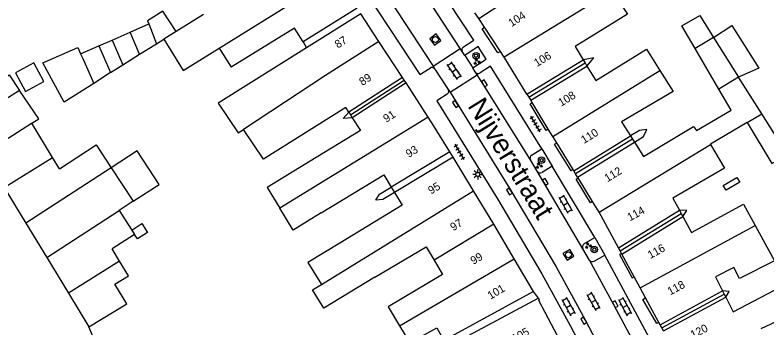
# Model space of a CAD drawing. Extents: x 132998 to 136004, y 396998 to 398512.
# Drawn here: x 134248 to 134341.9, y 397346.9 to 397386 of the extents above; entities that cross this region are included whole.
import ezdxf

# ---------------------------------------------------------------- set-up
doc = ezdxf.new("R2010")
doc.units = 0
for name, color, linetype in [('gg-afsc-erfafscheiding', 7, 'Continuous'), ('gg-afsc-muur', 7, 'Continuous'), ('gg-anno-huisnummerreeks BGT', 7, 'Continuous'), ('gg-anno-openbare ruimte label', 7, 'Continuous'), ('gg-bbg-bijgebouw', 7, 'Continuous'), ('gg-bbg-gedigitaliseerde bebouwing', 7, 'Continuous'), ('gg-bbg-gedigitaliseerde bebouwing onder overbouw', 7, 'Continuous'), ('gg-bbg-gedigitaliseerde bijgebouw', 7, 'Continuous'), ('gg-bbg-gedigitaliseerde overbouw', 7, 'Continuous'), ('gg-bbg-hoofdgebouw', 7, 'Continuous'), ('gg-bbg-luifel en loopbrug', 7, 'Continuous'), ('gg-bbg-pand overbouw', 7, 'Continuous'), ('gg-bbg-tussenscheiding', 7, 'Continuous'), ('gg-bbg-tussenscheiding niveau 01', 7, 'Continuous'), ('gg-knt-verharding', 7, 'Continuous'), ('gg-knt-verharding nz', 7, 'Continuous'), ('gt-grn-weggrens', 7, 'Continuous'), ('gt-symb-boom', 7, 'Continuous'), ('gt-symb-groenvak', 7, 'Continuous'), ('gt-symb-klinker verharding', 7, 'Continuous'), ('gt-symb-kolk', 7, 'Continuous'), ('gt-symb-lichtmast', 7, 'Continuous'), ('gt-symb-rioolschacht', 7, 'Continuous'), ('gt-symb-tegel verharding', 7, 'Continuous')]:
    doc.layers.add(name, color=color, linetype=linetype)

# ---------------------------------------------------------------- blocks, each defined once
blk = doc.blocks.new('gt0-KL1')
at = {"layer": 'gt-symb-klinker verharding'}
for p, q in [((-1.15, 0.3), (1.15, 0.3)), ((-1, -0.3), (-1, 0.3)), ((-0.5, 0.3), (-0.5, 0.45)), ((0, -0.3), (0, 0.3)), ((0.5, 0.3), (0.5, 0.45)), ((1, -0.3), (1, 0.3)), ((-1.15, -0.3), (1.15, -0.3)), ((-0.5, -0.45), (-0.5, -0.3)), ((0.5, -0.45), (0.5, -0.3))]:
    blk.add_line(p, q, dxfattribs=at)
blk = doc.blocks.new('gt0-GRVAK')
at = {"layer": 'gt-symb-groenvak'}
for p, q in [((-0.11, 0.189), (-0.228, 0.24)), ((-0.182, 0.153), (0.088, 0.153)), ((-0.091, 0.211), (-0.156, 0.322)), ((-0.047, 0.214), (-0.047, 0.393)), ((-0.004, 0.211), (0.061, 0.322)), ((0.015, 0.189), (0.133, 0.24)), ((0.262, -0.052), (0.197, 0.059)), ((0.305, -0.049), (0.305, 0.13)), ((0.349, -0.052), (0.414, 0.059)), ((-0.245, -0.228), (-0.363, -0.177)), ((-0.318, -0.264), (-0.047, -0.264)), ((-0.226, -0.206), (-0.291, -0.095)), ((-0.183, -0.203), (-0.183, -0.024)), ((-0.139, -0.206), (-0.074, -0.095)), ((-0.12, -0.228), (-0.002, -0.177)), ((0.243, -0.074), (0.125, -0.023)), ((0.17, -0.11), (0.441, -0.11)), ((0.368, -0.074), (0.486, -0.023))]:
    blk.add_line(p, q, dxfattribs=at)
blk = doc.blocks.new('gt0-KOLK')
at = {"layer": 'gt-symb-kolk'}
blk.add_lwpolyline([(0, 0), (0.375, 0), (0.375, 0.4), (-0.375, 0.4), (-0.375, 0), (0, 0)], dxfattribs=at)
blk = doc.blocks.new('gt0-RS')
at = {"layer": 'gt-symb-rioolschacht'}
blk.add_lwpolyline([(-0.5, -0.5), (0.5, -0.5), (0.5, 0.5), (-0.5, 0.5)], close=True, dxfattribs=at)
blk.add_circle((0, 0), 0.375, dxfattribs=at)
blk = doc.blocks.new('gt0-BOOM')
at = {"layer": 'gt-symb-boom'}
for radius in [0.4, 0.2]:
    blk.add_circle((0, 0), radius, dxfattribs=at)
blk = doc.blocks.new('gt0-TEG1')
at = {"layer": 'gt-symb-tegel verharding'}
for p, q in [((-1.125, 0), (1.125, 0)), ((-0.9, -0.25), (-0.9, 0.25)), ((-0.45, -0.25), (-0.45, 0.25)), ((0, -0.25), (0, 0.25)), ((0.45, -0.25), (0.45, 0.25)), ((0.9, -0.25), (0.9, 0.25))]:
    blk.add_line(p, q, dxfattribs=at)
blk = doc.blocks.new('gt0-LMAST')
at = {"layer": 'gt-symb-lichtmast'}
for p, q in [((-0.182, 0.173), (-0.447, 0.438)), ((-0.005, 0.246), (-0.005, 0.621)), ((0.172, 0.173), (0.437, 0.438)), ((-0.255, -0.004), (-0.63, -0.004)), ((-0.182, -0.181), (-0.447, -0.446)), ((-0.005, -0.254), (-0.005, -0.629)), ((0.437, -0.446), (0.172, -0.181)), ((0.245, -0.004), (0.62, -0.004))]:
    blk.add_line(p, q, dxfattribs=at)
blk.add_circle((-0.005, -0.004), 0.25, dxfattribs=at)

msp = doc.modelspace()

# ---------------------------------------------------------------- linework, layer by layer
at = {"layer": 'gg-afsc-erfafscheiding'}
for points in [[(134319.43, 397379.658), (134320.287, 397380.683), (134318.964, 397380.418)], [(134290.101, 397373.2), (134288.951, 397373.105), (134289.656, 397373.911)], [(134325.374, 397370.142), (134326.503, 397370.865), (134326.914, 397371.721), (134326.006, 397371.611), (134324.872, 397370.926)], [(134295.389, 397363.855), (134293.919, 397362.968), (134293.026, 397362.895), (134293.509, 397363.647), (134294.976, 397364.533)], [(134331.424, 397360.847), (134331.892, 397361.611), (134330.994, 397361.637)], [(134336.764, 397350.791), (134337.203, 397351.486), (134336.376, 397351.56)]]:
    msp.add_lwpolyline(points, dxfattribs=at)
at = {"layer": 'gg-afsc-muur'}
msp.add_lwpolyline([(134241.848, 397341.086), (134257.63, 397345.98), (134257.19, 397347.1)], dxfattribs=at)
at = {"layer": 'gg-bbg-bijgebouw'}
for p, q in [((134246.601, 397364.468), (134249.316, 397360.015)), ((134249.316, 397360.015), (134251.913, 397355.756)), ((134251.913, 397355.756), (134254.635, 397351.29)), ((134254.635, 397351.29), (134257.19, 397347.1))]:
    msp.add_line(p, q, dxfattribs=at)
at = {"layer": 'gg-bbg-gedigitaliseerde bebouwing'}
for p, q in [((134271.488, 397386.07), (134268.092, 397383.963)), ((134273.451, 397381.882), (134274.98, 397379.523)), ((134341.286, 397373.666), (134338.375, 397378.243)), ((134339.455, 397372.592), (134334.855, 397369.894)), ((134334.855, 397369.894), (134334.874, 397369.861)), ((134312.76, 397351.49), (134301.519, 397345.374)), ((134313.37, 397350.66), (134298.534, 397342.756))]:
    msp.add_line(p, q, dxfattribs=at)
for points in [[(134322.562, 397389.033), (134324.479, 397386.113), (134317.932, 397382.104), (134318.964, 397380.418)], [(134283.942, 397382.658), (134282.859, 397384.396), (134274.98, 397379.523)], [(134266.53, 397382.994), (134268.949, 397379.091), (134273.451, 397381.882)], [(134284.383, 397381.93), (134273.353, 397375.032), (134275.843, 397371.31), (134276.506, 397371.747)], [(134319.43, 397379.658), (134320.532, 397377.858), (134326.88, 397381.745), (134328.531, 397379.109)], [(134328.531, 397379.109), (134330.179, 397376.478), (134323.752, 397372.676), (134324.872, 397370.926)], [(134333.096, 397371.606), (134337.442, 397374.138), (134335.915, 397376.757)], [(134289.656, 397373.911), (134289.305, 397374.472), (134279.011, 397368.004), (134276.506, 397371.747)], [(134290.101, 397373.2), (134291.11, 397371.589), (134284.831, 397367.765)], [(134325.374, 397370.142), (134326.511, 397368.367), (134332.759, 397372.11), (134333.096, 397371.606)], [(134334.874, 397369.861), (134336.595, 397366.902), (134330.167, 397363.159), (134330.994, 397361.637)], [(134284.831, 397367.765), (134279.456, 397364.493), (134281.041, 397361.89)], [(134286.204, 397361.302), (134294.039, 397366.072), (134294.976, 397364.533)], [(134295.389, 397363.855), (134296.342, 397362.29), (134288.549, 397357.545)], [(134331.424, 397360.847), (134332.495, 397358.878), (134338.996, 397362.413), (134340.441, 397359.756)], [(134286.204, 397361.302), (134282.699, 397359.167), (134281.041, 397361.89)], [(134340.441, 397359.756), (134342.845, 397355.335), (134338.473, 397353.126), (134337.788, 397354.483), (134335.487, 397353.32), (134336.376, 397351.56)], [(134288.549, 397357.545), (134284.557, 397355.115), (134286.232, 397352.365)], [(134292.917, 397353.283), (134299.349, 397357.061), (134300.327, 397355.396)], [(134300.327, 397355.396), (134301.383, 397353.599), (134294.573, 397349.596), (134296.015, 397347.195)], [(134292.917, 397353.283), (134286.541, 397349.4), (134285.141, 397351.7), (134286.232, 397352.365)], [(134336.764, 397350.791), (134337.688, 397348.963), (134344.519, 397352.542), (134346.32, 397349.251), (134341.144, 397346.822)], [(134296.015, 397347.195), (134297.29, 397345.072), (134300.661, 397346.955), (134301.519, 397345.374)]]:
    msp.add_lwpolyline(points, dxfattribs=at)
at = {"layer": 'gg-bbg-gedigitaliseerde bebouwing onder overbouw'}
for p, q in [((134305.905, 397385.586), (134313.659, 397390.684)), ((134290.709, 397386.889), (134283.942, 397382.658)), ((134291.171, 397386.174), (134284.383, 397381.93)), ((134311.929, 397376.138), (134318.964, 397380.418)), ((134312.397, 397375.379), (134319.43, 397379.658)), ((134296.372, 397378.242), (134289.656, 397373.911)), ((134296.824, 397377.541), (134290.101, 397373.2)), ((134317.772, 397366.58), (134324.872, 397370.926)), ((134318.256, 397365.785), (134325.374, 397370.142)), ((134302.293, 397368.95), (134294.976, 397364.533)), ((134302.696, 397368.265), (134295.389, 397363.855)), ((134323.356, 397356.962), (134330.994, 397361.637)), ((134323.772, 397356.163), (134331.424, 397360.847)), ((134328.574, 397347.338), (134336.376, 397351.56)), ((134328.982, 397346.58), (134336.764, 397350.791))]:
    msp.add_line(p, q, dxfattribs=at)
at = {"layer": 'gg-bbg-gedigitaliseerde bijgebouw'}
for p, q in [((134333.524, 397385.965), (134335.235, 397383.238)), ((134264.682, 397384.919), (134265.645, 397382.446)), ((134260.075, 397382.902), (134262.339, 397383.894)), ((134263.525, 397381.131), (134262.339, 397383.894)), ((134260.075, 397382.902), (134261.407, 397379.8)), ((134265.645, 397382.446), (134266.53, 397382.994)), ((134256.148, 397381.182), (134258.425, 397382.18)), ((134258.425, 397382.18), (134259.891, 397378.832)), ((134335.915, 397376.757), (134332.956, 397381.834)), ((134261.407, 397379.8), (134263.525, 397381.131)), ((134259.891, 397378.832), (134257.786, 397377.489)), ((134248.529, 397376.617), (134244.885, 397374.283)), ((134252.644, 397368.246), (134250.046, 397372.507)), ((134253.527, 397366.797), (134252.644, 397368.246)), ((134259.965, 397366.955), (134262.731, 397362.769)), ((134262.731, 397362.769), (134260.965, 397361.623)), ((134260.965, 397361.623), (134262.541, 397359.16)), ((134262.894, 397358.608), (134260.078, 397356.807)), ((134262.541, 397359.16), (134262.894, 397358.608)), ((134261.001, 397355.294), (134260.078, 397356.807))]:
    msp.add_line(p, q, dxfattribs=at)
for points in [[(134268.092, 397383.963), (134266.407, 397386.495), (134264.527, 397385.316), (134264.682, 397384.919)], [(134332.956, 397381.834), (134331.297, 397384.681), (134333.524, 397385.965)], [(134335.235, 397383.238), (134337.524, 397384.696), (134340.914, 397379.375), (134338.375, 397378.243)], [(134251.427, 397380.042), (134255.785, 397381.95), (134256.148, 397381.182)], [(134257.786, 397377.489), (134254.109, 397375.143), (134251.427, 397380.042)], [(134250.046, 397372.507), (134250.931, 397373.064), (134248.529, 397376.617)], [(134339.455, 397372.592), (134342.534, 397367.476), (134344.496, 397368.619), (134341.286, 397373.666)], [(134253.527, 397366.797), (134258.082, 397369.806), (134259.965, 397366.955)], [(134257.19, 397347.1), (134261.907, 397349.973), (134260.416, 397352.419), (134262.12, 397353.459), (134261.001, 397355.294)]]:
    msp.add_lwpolyline(points, dxfattribs=at)
at = {"layer": 'gg-bbg-gedigitaliseerde overbouw'}
for p, q in [((134318.964, 397380.418), (134319.197, 397380.038)), ((134319.197, 397380.038), (134319.43, 397379.658)), ((134289.656, 397373.911), (134289.878, 397373.556)), ((134289.878, 397373.556), (134290.101, 397373.2)), ((134324.872, 397370.926), (134325.123, 397370.534)), ((134325.123, 397370.534), (134325.374, 397370.142)), ((134294.976, 397364.533), (134295.389, 397363.855)), ((134330.994, 397361.637), (134331.209, 397361.242)), ((134331.209, 397361.242), (134331.424, 397360.847)), ((134336.376, 397351.56), (134336.57, 397351.176)), ((134336.57, 397351.176), (134336.764, 397350.791))]:
    msp.add_line(p, q, dxfattribs=at)
at = {"layer": 'gg-bbg-hoofdgebouw'}
for p, q in [((134293.408, 397382.732), (134291.171, 397386.174)), ((134306.62, 397384.498), (134305.905, 397385.586)), ((134308.602, 397381.484), (134306.62, 397384.498)), ((134296.372, 397378.242), (134293.408, 397382.732)), ((134309.088, 397380.745), (134308.602, 397381.484)), ((134299.587, 397373.262), (134296.824, 397377.541)), ((134312.565, 397375.103), (134312.397, 397375.379)), ((134314.592, 397371.771), (134312.565, 397375.103)), ((134315.145, 397370.862), (134314.592, 397371.771)), ((134315.644, 397370.049), (134315.145, 397370.862)), ((134317.688, 397366.717), (134315.644, 397370.049)), ((134305.239, 397364.052), (134302.696, 397368.265)), ((134317.772, 397366.58), (134317.688, 397366.717)), ((134318.319, 397365.681), (134318.256, 397365.785)), ((134320.131, 397362.722), (134318.319, 397365.681)), ((134307.775, 397359.887), (134305.239, 397364.052)), ((134320.94, 397361.4), (134320.131, 397362.722)), ((134323.356, 397356.962), (134320.94, 397361.4)), ((134310.336, 397355.575), (134307.775, 397359.887)), ((134312.76, 397351.49), (134310.336, 397355.575)), ((134325.32, 397353.335), (134323.772, 397356.163)), ((134326.088, 397351.932), (134325.32, 397353.335)), ((134326.755, 397350.7), (134326.088, 397351.932)), ((134328.423, 397347.617), (134326.755, 397350.7)), ((134328.574, 397347.338), (134328.423, 397347.617))]:
    msp.add_line(p, q, dxfattribs=at)
for points in [[(134311.929, 397376.138), (134309.17, 397380.62), (134309.088, 397380.745)], [(134302.293, 397368.95), (134300.26, 397372.23), (134299.587, 397373.262)], [(134315.791, 397345.882), (134313.4, 397350.39), (134313.49, 397350.44), (134313.37, 397350.66)]]:
    msp.add_lwpolyline(points, dxfattribs=at)
at = {"layer": 'gg-bbg-luifel en loopbrug'}
for p, q in [((134262.339, 397383.894), (134264.682, 397384.919)), ((134258.425, 397382.18), (134260.075, 397382.902)), ((134263.525, 397381.131), (134265.645, 397382.446)), ((134259.891, 397378.832), (134261.407, 397379.8))]:
    msp.add_line(p, q, dxfattribs=at)
for points in [[(134247.991, 397378.795), (134249.257, 397376.484), (134251.55, 397377.74), (134250.285, 397380.051), (134247.991, 397378.795)], [(134243.836, 397376.022), (134247.206, 397378.575), (134248.529, 397376.617)], [(134262.731, 397362.769), (134265.965, 397364.868), (134263.222, 397369.077), (134259.965, 397366.955)], [(134336.449, 397364.744), (134338.167, 397365.745), (134338.52, 397365.138), (134336.803, 397364.138), (134336.449, 397364.744)], [(134262.541, 397359.16), (134263.809, 397359.971), (134264.509, 397358.877), (134263.241, 397358.066), (134262.894, 397358.608)]]:
    msp.add_lwpolyline(points, dxfattribs=at)
at = {"layer": 'gg-bbg-pand overbouw'}
for p, q in [((134305.905, 397385.586), (134305.431, 397386.311)), ((134296.598, 397377.892), (134296.372, 397378.242)), ((134296.824, 397377.541), (134296.598, 397377.892)), ((134311.929, 397376.138), (134312.163, 397375.759)), ((134312.163, 397375.759), (134312.397, 397375.379)), ((134302.696, 397368.265), (134302.293, 397368.95)), ((134318.014, 397366.183), (134317.772, 397366.58)), ((134318.256, 397365.785), (134318.014, 397366.183)), ((134323.564, 397356.563), (134323.356, 397356.962)), ((134323.74, 397356.225), (134323.564, 397356.563)), ((134323.772, 397356.163), (134323.74, 397356.225)), ((134328.778, 397346.959), (134328.574, 397347.338)), ((134328.982, 397346.58), (134328.778, 397346.959))]:
    msp.add_line(p, q, dxfattribs=at)
at = {"layer": 'gg-bbg-tussenscheiding'}
for p, q in [((134273.451, 397381.882), (134288.041, 397390.957)), ((134322.562, 397389.033), (134309.088, 397380.745)), ((134268.092, 397383.963), (134266.53, 397382.994)), ((134335.235, 397383.238), (134332.956, 397381.834)), ((134335.235, 397383.238), (134338.375, 397378.243)), ((134315.145, 397370.862), (134328.531, 397379.109)), ((134338.375, 397378.243), (134335.915, 397376.757)), ((134339.455, 397372.592), (134341.286, 397373.666)), ((134299.587, 397373.262), (134281.041, 397361.89)), ((134320.94, 397361.4), (134334.874, 397369.861)), ((134246.601, 397364.468), (134252.644, 397368.246)), ((134259.965, 397366.955), (134249.316, 397360.015)), ((134286.232, 397352.365), (134305.239, 397364.052)), ((134251.913, 397355.756), (134260.965, 397361.623)), ((134307.775, 397359.887), (134300.327, 397355.396)), ((134326.088, 397351.932), (134340.441, 397359.756)), ((134296.015, 397347.195), (134310.336, 397355.575)), ((134261.001, 397355.294), (134254.635, 397351.29))]:
    msp.add_line(p, q, dxfattribs=at)
for points in [[(134293.408, 397382.732), (134286.731, 397378.483), (134276.506, 397371.747)], [(134256.148, 397381.182), (134256.427, 397380.591), (134257.786, 397377.489)], [(134247.075, 397370.654), (134250.027, 397372.538), (134250.046, 397372.507)]]:
    msp.add_lwpolyline(points, dxfattribs=at)
at = {"layer": 'gg-bbg-tussenscheiding niveau 01'}
for p, q in [((134312.163, 397375.759), (134319.197, 397380.038)), ((134289.878, 397373.556), (134296.598, 397377.892)), ((134325.123, 397370.534), (134318.014, 397366.183)), ((134323.564, 397356.563), (134331.209, 397361.242)), ((134328.778, 397346.959), (134336.57, 397351.176))]:
    msp.add_line(p, q, dxfattribs=at)
at = {"layer": 'gg-knt-verharding'}
for p, q in [((134300.195, 397379.623), (134303.573, 397381.828)), ((134303.841, 397381.45), (134303.573, 397381.828)), ((134304.166, 397380.972), (134303.841, 397381.45)), ((134304.166, 397380.972), (134305.158, 397379.426)), ((134300.195, 397379.623), (134300.42, 397379.272)), ((134300.42, 397379.272), (134302.088, 397376.74)), ((134305.45, 397378.924), (134305.158, 397379.426)), ((134302.317, 397376.39), (134305.684, 397378.552)), ((134305.684, 397378.552), (134305.45, 397378.924)), ((134302.088, 397376.74), (134302.317, 397376.39)), ((134312.504, 397368.507), (134313.79, 397369.294)), ((134313.79, 397369.294), (134315.096, 397367.164)), ((134313.19, 397366.524), (134312.354, 397367.923)), ((134315.096, 397367.164), (134313.809, 397366.376)), ((134320.418, 397358.237), (134315.096, 397367.164)), ((134319.044, 397357.427), (134320.418, 397358.237)), ((134320.418, 397358.237), (134321.639, 397356.049)), ((134319.734, 397355.424), (134318.928, 397356.837)), ((134320.327, 397355.299), (134321.639, 397356.049)), ((134327.544, 397345.133), (134321.639, 397356.049))]:
    msp.add_line(p, q, dxfattribs=at)
for points in [[(134280.713, 397405.267), (134281.673, 397403.831), (134289.428, 397392.471), (134298.551, 397378.578), (134299.816, 397379.388)], [(134303.988, 397382.038), (134305.271, 397382.898), (134299.033, 397392.368)], [(134308.602, 397381.484), (134308.291, 397381.282), (134306.345, 397384.318), (134306.62, 397384.498)], [(134305.158, 397379.426), (134306.829, 397380.513), (134305.828, 397382.092), (134304.166, 397380.972)], [(134313.79, 397369.294), (134307.358, 397379.619), (134306.07, 397378.8)], [(134301.957, 397376.136), (134300.683, 397375.3), (134308.244, 397363.061), (134313.806, 397353.681), (134317.341, 397347.267), (134323.711, 397335.084), (134334.987, 397311.645)], [(134314.592, 397371.771), (134314.336, 397371.615), (134312.308, 397374.947), (134312.565, 397375.103)], [(134317.688, 397366.717), (134317.432, 397366.56), (134315.388, 397369.893), (134315.644, 397370.049)], [(134320.131, 397362.722), (134319.875, 397362.565), (134318.064, 397365.525), (134318.319, 397365.681)], [(134323.74, 397356.225), (134323.499, 397356.1), (134325.08, 397353.204), (134325.32, 397353.335)], [(134328.423, 397347.617), (134328.16, 397347.477), (134326.409, 397350.499), (134326.755, 397350.7)]]:
    msp.add_lwpolyline(points, dxfattribs=at)
for centre, radius, start, end in [((134304.233, 397381.664), 0.446, 123.21611, 208.7114), ((134300.061, 397379.033), 0.431, 33.65296, 124.60413), ((134305.822, 397379.17), 0.446, 213.49071, 303.88942), ((134301.712, 397376.505), 0.443, 303.57581, 31.94978), ((134312.725, 397368.139), 0.429, 120.97997, 210.21003), ((134313.574, 397366.762), 0.452, 211.77836, 301.32822), ((134319.329, 397357.064), 0.461, 128.21688, 209.537), ((134320.091, 397355.649), 0.422, 212.21061, 303.98286)]:
    msp.add_arc(centre, radius, start, end, dxfattribs=at)
at = {"layer": 'gg-knt-verharding nz'}
for p, q in [((134303.573, 397381.828), (134297.137, 397391.71)), ((134283.942, 397382.658), (134284.383, 397381.93)), ((134318.928, 397356.837), (134313.19, 397366.524))]:
    msp.add_line(p, q, dxfattribs=at)
for points in [[(134279.809, 397409.962), (134283.243, 397405.027), (134291.11, 397393.498), (134300.195, 397379.623)], [(134312.354, 397367.923), (134306.443, 397377.38), (134305.684, 397378.552)], [(134302.317, 397376.39), (134309.904, 397364.09), (134315.58, 397354.566), (134319.192, 397347.953), (134325.604, 397335.705), (134333.317, 397319.717), (134336.59, 397312.871)], [(134325.978, 397343.837), (134322.791, 397349.823), (134319.734, 397355.424)]]:
    msp.add_lwpolyline(points, dxfattribs=at)
at = {"layer": 'gt-grn-weggrens'}
msp.add_line((134313.37, 397350.66), (134312.76, 397351.49), dxfattribs=at)

# ---------------------------------------------------------------- block references
at = {"layer": 'gt-symb-boom'}
for p in [(134305.571, 397380.935), (134313.753, 397367.895), (134320.339, 397356.732)]:
    msp.add_blockref('gt0-BOOM', p, dxfattribs=at)
at = {"layer": 'gt-symb-groenvak'}
for p in [(134305.662, 397380.185), (134313.431, 397367.202), (134319.588, 397357.215)]:
    msp.add_blockref('gt0-GRVAK', p, dxfattribs=at)
at = {"layer": 'gt-symb-klinker verharding'}
for p, rotation in [((134302.81, 397379.076), -55.43537706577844), ((134316.736, 397362.421), -60.7951596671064), ((134317.113, 397349.623), -60.79515966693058), ((134320.218, 397350.282), -60.79515966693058), ((134324.17, 397349.623), -60.79515966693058)]:
    msp.add_blockref('gt0-KL1', p, dxfattribs=dict(at, rotation=rotation))
at = {"layer": 'gt-symb-kolk'}
for p, rotation in [((134306.443, 397377.38), -57.99461679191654), ((134303.168, 397375.01), 121.6713185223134), ((134314.042, 397365.089), -59.409564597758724), ((134309.904, 397364.09), 121.67131852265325), ((134322.791, 397349.823), -61.97468394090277), ((134319.192, 397347.953), 118.61503162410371)]:
    msp.add_blockref('gt0-KOLK', p, dxfattribs=dict(at, rotation=rotation))
at = {"layer": 'gt-symb-lichtmast'}
msp.add_blockref('gt0-LMAST', (134305.787, 397366.13), dxfattribs=at)
at = {"layer": 'gt-symb-rioolschacht'}
for p, rotation in [((134300.483, 397382.965), 36.66359247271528), ((134317.111, 397356.076), 30.334805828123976)]:
    msp.add_blockref('gt0-RS', p, dxfattribs=dict(at, rotation=rotation))
at = {"layer": 'gt-symb-tegel verharding'}
for p, rotation in [((134313.003, 397372.417), 121.33720572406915), ((134303.482, 397368.932), -59.537359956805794)]:
    msp.add_blockref('gt0-TEG1', p, dxfattribs=dict(at, rotation=rotation))

# ---------------------------------------------------------------- texts
at = {"layer": 'gg-anno-huisnummerreeks BGT'}
for s, rotation, p in [('104', 33.3, (134310.01, 397384.501)), ('87', 33, (134288.303, 397381.821)), ('106', 31.6, (134313.178, 397379.515)), ('89', 33.4, (134291.363, 397377.157)), ('108', 31.3, (134316.206, 397374.571)), ('91', 32.8, (134294.356, 397372.557)), ('110', 31.5, (134319.053, 397369.913)), ('93', 31.8, (134297.157, 397368.17)), ('112', 31.5, (134321.985, 397365.122)), ('95', 31.1, (134299.937, 397363.592)), ('114', 28.6, (134324.794, 397360.249)), ('97', 31.3, (134302.717, 397359.009)), ('116', 28.7, (134327.342, 397355.543)), ('99', 30.7, (134305.231, 397354.815)), ('118', 28.4, (134329.822, 397350.988)), ('101', 30.7, (134307.365, 397350.46)), ('105', 28, (134310.349, 397345.119)), ('120', 26.7, (134332.655, 397345.583))]:
    msp.add_text(s, height=1, rotation=rotation, dxfattribs=at).set_placement(p)
at = {"layer": 'gg-anno-openbare ruimte label'}
msp.add_text('Nijverstraat', height=2.5, rotation=301.7, dxfattribs=at).set_placement((134304.434, 397374.681))

doc.saveas('drawing.dxf')
